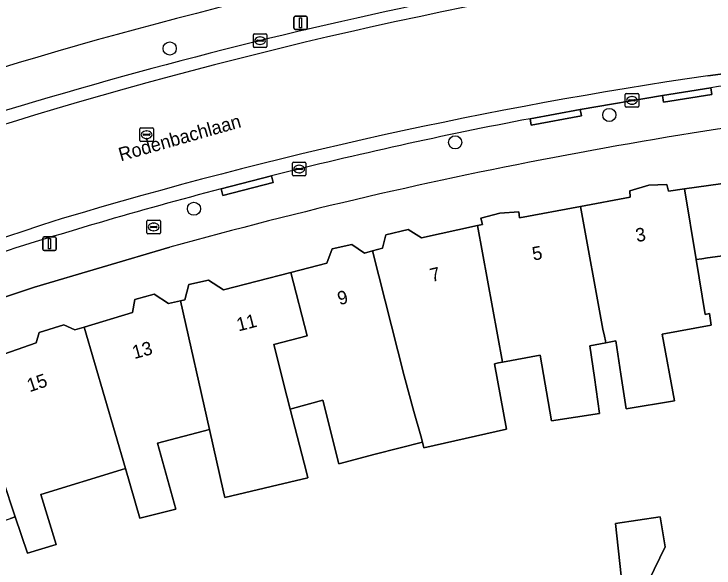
# Model space of a CAD drawing. Extents: x 160349 to 161355, y 381727 to 382854.
# Drawn here: x 161211.9 to 161263.9, y 382334.2 to 382375.4 of the extents above; entities that cross this region are included whole.
import ezdxf

# ---------------------------------------------------------------- set-up
doc = ezdxf.new("R2010")
doc.units = 0
for name, color, linetype in [('IMGEO_Boom', 7, 'Continuous'), ('IMGEO_Brandkraan', 7, 'Continuous'), ('IMGEO_Erf', 7, 'Continuous'), ('IMGEO_Kolk', 7, 'Continuous'), ('IMGEO_Lichtmast', 7, 'Continuous'), ('IMGEO_Openbare_ruimte_label', 7, 'Continuous'), ('IMGEO_Pand', 7, 'Continuous'), ('IMGEO_Pand_nummerreeks', 7, 'Continuous'), ('IMGEO_Parkeervlak_open', 7, 'Continuous'), ('IMGEO_Rijbaan_lokaal_open', 7, 'Continuous'), ('IMGEO_Rioolput', 7, 'Continuous'), ('IMGEO_Voetpad_open', 7, 'Continuous')]:
    doc.layers.add(name, color=color, linetype=linetype)

msp = doc.modelspace()

# ---------------------------------------------------------------- linework, layer by layer
at = {"layer": 'IMGEO_Boom'}
for centre in [(161223.456, 382372.802), (161256.1, 382367.867), (161244.655, 382365.834), (161225.255, 382360.906)]:
    msp.add_circle(centre, 0.489, dxfattribs=at)
at = {"layer": 'IMGEO_Brandkraan'}
for p, q in [((161221.762, 382359.128), (161221.762, 382359.98)), ((161221.837, 382360.054), (161222.689, 382360.054)), ((161222.25, 382359.834), (161222.275, 382359.834)), ((161222.763, 382359.98), (161222.763, 382359.128)), ((161222.021, 382359.548), (161222.021, 382359.56)), ((161222.459, 382359.511), (161222.061, 382359.511)), ((161222.064, 382359.597), (161222.462, 382359.597)), ((161222.273, 382359.274), (161222.248, 382359.274)), ((161222.505, 382359.56), (161222.505, 382359.548)), ((161222.689, 382359.054), (161221.837, 382359.054))]:
    msp.add_line(p, q, dxfattribs=at)
for points in [[(161221.762, 382359.128), (161221.762, 382359.98)], [(161221.837, 382360.054), (161222.689, 382360.054)], [(161222.763, 382359.98), (161222.763, 382359.128)], [(161222.689, 382359.054), (161221.837, 382359.054)]]:
    msp.add_lwpolyline(points, dxfattribs=at)
for centre, radius, start, end in [((161221.839, 382359.978), 0.0765, 91.552, 178.448), ((161221.839, 382359.978), 0.0765, 91.552, 178.448), ((161222.687, 382359.978), 0.0765, 1.552, 88.448), ((161222.687, 382359.978), 0.0765, 1.552, 88.448), ((161222.061, 382359.557), 0.0403, 85.8775, 175.7526), ((161222.058, 382359.547), 0.0366, 178.938, 274.7102), ((161222.462, 382359.554), 0.043, 264.8664, 352.4533), ((161222.466, 382359.559), 0.0386, 1.7309, 96.639), ((161221.839, 382359.13), 0.0765, 181.552, 268.448), ((161221.839, 382359.13), 0.0765, 181.552, 268.448), ((161222.687, 382359.13), 0.0765, 271.552, 358.448), ((161222.687, 382359.13), 0.0765, 271.552, 358.448)]:
    msp.add_arc(centre, radius, start, end, dxfattribs=at)
for centre, major_axis, ratio, start_param, end_param in [((161222.249, 382359.554), (-0.387, 0.002), 0.722429, 4.712389, 7.853982), ((161222.274, 382359.554), (-0.39, 0.002), 0.717154, 1.570796, 4.712389)]:
    msp.add_ellipse(centre, major_axis=major_axis, ratio=ratio, start_param=start_param, end_param=end_param, dxfattribs=at)
at = {"layer": 'IMGEO_Erf'}
for points in [[(161208.289, 382349.122), (161213.537, 382350.951), (161213.754, 382351.712), (161215.602, 382352.278), (161216.403, 382351.911), (161217.098, 382352.121), (161220.688, 382353.206), (161220.855, 382354.176), (161222.304, 382354.56), (161223.366, 382353.885), (161224.247, 382354.077), (161224.575, 382354.148), (161224.871, 382355.289), (161226.33, 382355.614), (161227.443, 382354.888), (161232.458, 382356.176), (161235.135, 382356.863), (161235.511, 382357.933), (161236.98, 382358.259), (161237.911, 382357.612), (161238.514, 382357.78), (161239.25, 382357.986), (161239.497, 382358.966), (161241.156, 382359.372), (161242.147, 382358.745), (161246.318, 382359.651), (161246.683, 382359.73), (161246.561, 382360.209), (161247.969, 382360.574), (161249.369, 382360.678), (161249.43, 382360.238), (161253.95, 382361.072), (161257.643, 382361.754), (161257.632, 382362.223), (161259.04, 382362.648), (161260.369, 382362.702), (161260.491, 382362.222), (161261.673, 382362.386), (161278.988, 382364.789)], [(161223.471, 382358.051), (161213.418, 382355.081), (161203.163, 382351.691)], [(161265.834, 382357.588), (161263.391, 382357.251), (161262.966, 382357.192), (161262.547, 382357.134), (161263.227, 382353.046), (161263.539, 382353.132), (161263.66, 382352.275), (161260.024, 382351.593), (161260.938, 382346.647), (161257.351, 382346.067), (161256.963, 382348.635), (161256.592, 382351.09), (161255.84, 382350.949), (161254.651, 382350.726), (161254.994, 382348.369), (161255.382, 382345.701), (161251.795, 382345.159), (161250.961, 382350.035), (161248.18, 382349.514), (161247.873, 382349.457), (161247.569, 382349.4), (161248.458, 382344.557), (161242.337, 382343.165), (161242.22, 382343.587), (161238.707, 382342.678), (161236.009, 382341.98), (161234.835, 382346.694), (161232.578, 382346.088), (161232.406, 382346.042), (161233.608, 382341.362), (161233.717, 382340.939), (161230.996, 382340.291), (161227.556, 382339.471), (161227.459, 382339.896), (161226.41, 382344.529), (161222.538, 382343.505), (161223.913, 382338.601), (161221.245, 382337.93), (161220.166, 382341.622), (161219.855, 382341.526), (161213.891, 382339.687), (161215.013, 382335.983), (161212.886, 382335.352), (161211.989, 382338.038), (161211.628, 382337.92)]]:
    msp.add_lwpolyline(points, dxfattribs=at)
msp.add_lwpolyline([(161256.553, 382337.552), (161259.867, 382338.051), (161260.252, 382335.804), (161257.823, 382330.805), (161257.291, 382330.695)], close=True, dxfattribs=at)
for centre, radius, start, end in [((161313.862, 382031.297), 355.29, 98.98975, 114.75287), ((161318.044, 382017.574), 353.367, 95.70735, 105.52358)]:
    msp.add_arc(centre, radius, start, end, dxfattribs=at)
at = {"layer": 'IMGEO_Kolk'}
for p, q in [((161229.665, 382372.954), (161229.665, 382373.806)), ((161229.74, 382373.88), (161230.592, 382373.88)), ((161230.666, 382373.806), (161230.666, 382372.954)), ((161229.924, 382373.374), (161229.924, 382373.386)), ((161230.362, 382373.337), (161229.964, 382373.337)), ((161229.967, 382373.423), (161230.365, 382373.423)), ((161230.153, 382373.66), (161230.178, 382373.66)), ((161230.408, 382373.386), (161230.408, 382373.374)), ((161230.592, 382372.88), (161229.74, 382372.88)), ((161230.176, 382373.1), (161230.151, 382373.1)), ((161257.279, 382368.523), (161257.279, 382369.375)), ((161257.354, 382369.449), (161258.206, 382369.449)), ((161257.767, 382369.229), (161257.792, 382369.229)), ((161258.28, 382369.375), (161258.28, 382368.523)), ((161257.538, 382368.943), (161257.538, 382368.955)), ((161257.976, 382368.906), (161257.578, 382368.906)), ((161257.581, 382368.992), (161257.979, 382368.992)), ((161257.79, 382368.669), (161257.765, 382368.669)), ((161258.022, 382368.955), (161258.022, 382368.943)), ((161258.206, 382368.449), (161257.354, 382368.449)), ((161232.64, 382364.354), (161233.492, 382364.354)), ((161232.565, 382363.428), (161232.565, 382364.28)), ((161232.824, 382363.848), (161232.824, 382363.86)), ((161233.262, 382363.811), (161232.864, 382363.811)), ((161232.867, 382363.897), (161233.265, 382363.897)), ((161233.053, 382364.134), (161233.078, 382364.134)), ((161233.308, 382363.86), (161233.308, 382363.848)), ((161233.566, 382364.28), (161233.566, 382363.428)), ((161233.492, 382363.354), (161232.64, 382363.354)), ((161233.076, 382363.574), (161233.051, 382363.574))]:
    msp.add_line(p, q, dxfattribs=at)
for points in [[(161229.665, 382372.954), (161229.665, 382373.806)], [(161229.74, 382373.88), (161230.592, 382373.88)], [(161230.666, 382373.806), (161230.666, 382372.954)], [(161230.592, 382372.88), (161229.74, 382372.88)], [(161257.279, 382368.523), (161257.279, 382369.375)], [(161257.354, 382369.449), (161258.206, 382369.449)], [(161258.28, 382369.375), (161258.28, 382368.523)], [(161258.206, 382368.449), (161257.354, 382368.449)], [(161232.64, 382364.354), (161233.492, 382364.354)], [(161232.565, 382363.428), (161232.565, 382364.28)], [(161233.566, 382364.28), (161233.566, 382363.428)], [(161233.492, 382363.354), (161232.64, 382363.354)]]:
    msp.add_lwpolyline(points, dxfattribs=at)
for centre, radius, start, end in [((161229.742, 382373.804), 0.0765, 91.552, 178.448), ((161229.742, 382373.804), 0.0765, 91.552, 178.448), ((161230.59, 382373.804), 0.0765, 1.552, 88.448), ((161230.59, 382373.804), 0.0765, 1.552, 88.448), ((161229.964, 382373.383), 0.0403, 85.8775, 175.7526), ((161229.961, 382373.373), 0.0366, 178.938, 274.7102), ((161230.365, 382373.38), 0.043, 264.8664, 352.4533), ((161230.369, 382373.385), 0.0386, 1.7309, 96.639), ((161229.742, 382372.956), 0.0765, 181.552, 268.448), ((161229.742, 382372.956), 0.0765, 181.552, 268.448), ((161230.59, 382372.956), 0.0765, 271.552, 358.448), ((161230.59, 382372.956), 0.0765, 271.552, 358.448), ((161257.356, 382369.373), 0.0765, 91.552, 178.448), ((161257.356, 382369.373), 0.0765, 91.552, 178.448), ((161258.204, 382369.373), 0.0765, 1.552, 88.448), ((161258.204, 382369.373), 0.0765, 1.552, 88.448), ((161257.356, 382368.525), 0.0765, 181.552, 268.448), ((161257.356, 382368.525), 0.0765, 181.552, 268.448), ((161257.578, 382368.952), 0.0403, 85.8775, 175.7526), ((161257.575, 382368.942), 0.0366, 178.938, 274.7102), ((161257.979, 382368.949), 0.043, 264.8664, 352.4533), ((161257.983, 382368.954), 0.0386, 1.7309, 96.639), ((161258.204, 382368.525), 0.0765, 271.552, 358.448), ((161258.204, 382368.525), 0.0765, 271.552, 358.448), ((161232.642, 382364.278), 0.0765, 91.552, 178.448), ((161232.642, 382364.278), 0.0765, 91.552, 178.448), ((161233.49, 382364.278), 0.0765, 1.552, 88.448), ((161233.49, 382364.278), 0.0765, 1.552, 88.448), ((161232.864, 382363.857), 0.0403, 85.8775, 175.7526), ((161232.861, 382363.847), 0.0366, 178.938, 274.7102), ((161233.265, 382363.854), 0.043, 264.8664, 352.4533), ((161233.269, 382363.859), 0.0386, 1.7309, 96.639), ((161232.642, 382363.43), 0.0765, 181.552, 268.448), ((161232.642, 382363.43), 0.0765, 181.552, 268.448), ((161233.49, 382363.43), 0.0765, 271.552, 358.448), ((161233.49, 382363.43), 0.0765, 271.552, 358.448)]:
    msp.add_arc(centre, radius, start, end, dxfattribs=at)
for centre, major_axis, ratio, start_param, end_param in [((161230.152, 382373.38), (-0.387, 0.002), 0.722429, 4.712389, 7.853982), ((161230.177, 382373.38), (-0.39, 0.002), 0.717154, 1.570796, 4.712389), ((161257.766, 382368.949), (-0.387, 0.002), 0.722429, 4.712389, 7.853982), ((161257.791, 382368.949), (-0.39, 0.002), 0.717154, 1.570796, 4.712389), ((161233.052, 382363.854), (-0.387, 0.002), 0.722429, 4.712389, 7.853982), ((161233.077, 382363.854), (-0.39, 0.002), 0.717154, 1.570796, 4.712389)]:
    msp.add_ellipse(centre, major_axis=major_axis, ratio=ratio, start_param=start_param, end_param=end_param, dxfattribs=at)
at = {"layer": 'IMGEO_Lichtmast'}
for p, q in [((161232.683, 382374.304), (161232.683, 382375.104)), ((161232.683, 382375.104), (161232.683, 382374.304)), ((161232.783, 382375.204), (161233.573, 382375.204)), ((161233.573, 382375.204), (161232.783, 382375.204)), ((161233.673, 382375.104), (161233.673, 382374.304)), ((161233.673, 382374.304), (161233.673, 382375.104)), ((161233.573, 382374.204), (161232.783, 382374.204)), ((161232.783, 382374.204), (161233.573, 382374.204)), ((161214.032, 382357.912), (161214.032, 382358.712)), ((161214.032, 382358.712), (161214.032, 382357.912)), ((161214.132, 382358.812), (161214.922, 382358.812)), ((161214.922, 382358.812), (161214.132, 382358.812)), ((161215.022, 382358.712), (161215.022, 382357.912)), ((161215.022, 382357.912), (161215.022, 382358.712)), ((161214.922, 382357.812), (161214.132, 382357.812)), ((161214.132, 382357.812), (161214.922, 382357.812))]:
    msp.add_line(p, q, dxfattribs=at)
for points in [[(161233.103, 382375.079), (161233.253, 382375.079), (161233.253, 382374.329), (161233.103, 382374.329), (161233.103, 382375.079)], [(161214.452, 382358.687), (161214.602, 382358.687), (161214.602, 382357.937), (161214.452, 382357.937), (161214.452, 382358.687)]]:
    msp.add_lwpolyline(points, dxfattribs=at)
for centre, start, end in [((161232.783, 382375.104), 90, 180), ((161232.783, 382375.104), 90, 180), ((161233.573, 382375.104), 0, 90), ((161233.573, 382375.104), 360, 90), ((161232.783, 382374.304), 180, 270), ((161232.783, 382374.304), 180, 270), ((161233.573, 382374.304), 270, 0), ((161233.573, 382374.304), 270, 0), ((161214.132, 382358.712), 90, 180), ((161214.132, 382358.712), 90, 180), ((161214.922, 382358.712), 0, 90), ((161214.922, 382358.712), 360, 90), ((161214.132, 382357.912), 180, 270), ((161214.132, 382357.912), 180, 270), ((161214.922, 382357.912), 270, 0), ((161214.922, 382357.912), 270, 0)]:
    msp.add_arc(centre, 0.1, start, end, dxfattribs=at)
at = {"layer": 'IMGEO_Pand'}
for points in [[(161261.673, 382362.386), (161262.547, 382357.134), (161262.966, 382357.192), (161263.391, 382357.251), (161265.834, 382357.588), (161265.831, 382358.48), (161269.296, 382358.918), (161270.321, 382355.031), (161281.244, 382357.87), (161281.096, 382358.387), (161281.556, 382358.489), (161281.391, 382359.928), (161280.908, 382361.206), (161280.478, 382361.165), (161279.97, 382363.923), (161278.988, 382364.789)], [(161262.547, 382357.134), (161261.673, 382362.386), (161260.491, 382362.222), (161260.369, 382362.702), (161259.04, 382362.648), (161257.632, 382362.223), (161257.643, 382361.754), (161253.95, 382361.072), (161255.629, 382351.97), (161255.737, 382351.446), (161255.81, 382351.097), (161255.84, 382350.949), (161256.592, 382351.09), (161256.963, 382348.635), (161257.351, 382346.067), (161260.938, 382346.647), (161260.024, 382351.593), (161263.66, 382352.275), (161263.539, 382353.132), (161263.227, 382353.046)], [(161253.95, 382361.072), (161249.43, 382360.238), (161249.369, 382360.678), (161247.969, 382360.574), (161246.561, 382360.209), (161246.683, 382359.73), (161246.318, 382359.651), (161248.18, 382349.514), (161250.961, 382350.035), (161251.795, 382345.159), (161255.382, 382345.701), (161254.994, 382348.369), (161254.651, 382350.726), (161255.84, 382350.949), (161255.81, 382351.097), (161255.737, 382351.446), (161255.629, 382351.97)], [(161246.318, 382359.651), (161242.147, 382358.745), (161241.156, 382359.372), (161239.497, 382358.966), (161239.25, 382357.986), (161238.514, 382357.78), (161240.866, 382348.501), (161241.593, 382345.864), (161242.096, 382344.039), (161242.22, 382343.587), (161242.337, 382343.165), (161248.458, 382344.557), (161247.569, 382349.4), (161247.873, 382349.457), (161248.18, 382349.514)], [(161238.514, 382357.78), (161237.911, 382357.612), (161236.98, 382358.259), (161235.511, 382357.933), (161235.135, 382356.863), (161232.458, 382356.176), (161233.666, 382351.475), (161231.175, 382350.835), (161232.162, 382346.993), (161232.406, 382346.042), (161232.578, 382346.088), (161234.835, 382346.694), (161236.009, 382341.98), (161238.707, 382342.678), (161242.22, 382343.587), (161242.096, 382344.039), (161241.593, 382345.864), (161240.866, 382348.501)], [(161232.458, 382356.176), (161227.443, 382354.888), (161226.33, 382355.614), (161224.871, 382355.289), (161224.575, 382354.148), (161224.247, 382354.077), (161226.41, 382344.529), (161227.459, 382339.896), (161227.556, 382339.471), (161230.996, 382340.291), (161233.717, 382340.939), (161233.608, 382341.362), (161232.406, 382346.042), (161232.162, 382346.993), (161231.175, 382350.835), (161233.666, 382351.475)], [(161224.247, 382354.077), (161223.366, 382353.885), (161222.304, 382354.56), (161220.855, 382354.176), (161220.688, 382353.206), (161217.098, 382352.121), (161220.166, 382341.622), (161221.245, 382337.93), (161223.913, 382338.601), (161222.538, 382343.505), (161226.41, 382344.529)], [(161217.098, 382352.121), (161216.403, 382351.911), (161215.602, 382352.278), (161213.754, 382351.712), (161213.537, 382350.951), (161208.289, 382349.122), (161211.989, 382338.038), (161212.886, 382335.352), (161215.013, 382335.983), (161213.891, 382339.687), (161219.855, 382341.526), (161220.166, 382341.622)], [(161208.289, 382349.122), (161207.334, 382348.789), (161207.223, 382349.098), (161205.723, 382348.883), (161204.446, 382348.149), (161204.557, 382347.789), (161201.78, 382346.876), (161205.253, 382336.922), (161207.868, 382337.888), (161208.251, 382336.819), (161211.628, 382337.92), (161211.989, 382338.038)], [(161256.553, 382337.552), (161257.291, 382330.695), (161257.823, 382330.805), (161260.252, 382335.804), (161259.867, 382338.051)]]:
    msp.add_lwpolyline(points, close=True, dxfattribs=at)
at = {"layer": 'IMGEO_Parkeervlak_open'}
for points in [[(161282.249, 382372.166), (161282.072, 382373.222), (161263.413, 382370.769)], [(161250.213, 382367.591), (161253.941, 382368.282), (161260.04, 382369.322), (161263.637, 382369.883)], [(161227.269, 382362.383), (161231.02, 382363.348)]]:
    msp.add_lwpolyline(points, dxfattribs=at)
for centre, radius, start, end in [((161316.417, 382021.837), 361.967, 99.42453, 110.77806), ((161315.008, 382030.634), 352.184, 98.58267, 107.61259), ((161314.579, 382031.59), 342.107, 95.42269, 98.56357), ((161311.029, 382041.68), 332.516, 98.23294, 106.70012), ((161314.622, 382030.708), 342.985, 100.82386, 104.10792), ((161314.698, 382030.23), 343.467, 104.74688, 107.88325), ((161348.495, 381944.703), 436.242, 107.75329, 114.53288)]:
    msp.add_arc(centre, radius, start, end, dxfattribs=at)
at = {"layer": 'IMGEO_Rijbaan_lokaal_open'}
msp.add_lwpolyline([(161263.413, 382370.769), (161282.072, 382373.222), (161282.249, 382372.166), (161282.584, 382372.198)], dxfattribs=at)
for centre, radius, start, end in [((161315.008, 382030.634), 352.184, 98.58267, 107.61259), ((161311.029, 382041.68), 332.516, 98.23294, 106.70012), ((161348.495, 381944.703), 436.242, 107.75329, 114.53288)]:
    msp.add_arc(centre, radius, start, end, dxfattribs=at)
at = {"layer": 'IMGEO_Rioolput'}
for p, q in [((161221.238, 382365.974), (161221.238, 382366.826)), ((161221.313, 382366.9), (161222.165, 382366.9)), ((161221.54, 382366.443), (161221.938, 382366.443)), ((161221.726, 382366.68), (161221.751, 382366.68)), ((161222.239, 382366.826), (161222.239, 382365.974)), ((161222.165, 382365.9), (161221.313, 382365.9)), ((161221.497, 382366.394), (161221.497, 382366.406)), ((161221.935, 382366.357), (161221.537, 382366.357)), ((161221.749, 382366.12), (161221.724, 382366.12)), ((161221.981, 382366.406), (161221.981, 382366.394))]:
    msp.add_line(p, q, dxfattribs=at)
for points in [[(161221.238, 382365.974), (161221.238, 382366.826)], [(161221.313, 382366.9), (161222.165, 382366.9)], [(161222.239, 382366.826), (161222.239, 382365.974)], [(161222.165, 382365.9), (161221.313, 382365.9)]]:
    msp.add_lwpolyline(points, dxfattribs=at)
for centre, radius, start, end in [((161221.315, 382366.824), 0.0765, 91.552, 178.448), ((161221.315, 382366.824), 0.0765, 91.552, 178.448), ((161221.537, 382366.403), 0.0403, 85.8775, 175.7526), ((161221.942, 382366.405), 0.0386, 1.7309, 96.639), ((161222.163, 382366.824), 0.0765, 1.552, 88.448), ((161222.163, 382366.824), 0.0765, 1.552, 88.448), ((161221.315, 382365.976), 0.0765, 181.552, 268.448), ((161221.315, 382365.976), 0.0765, 181.552, 268.448), ((161221.534, 382366.393), 0.0366, 178.938, 274.7102), ((161221.938, 382366.4), 0.043, 264.8664, 352.4533), ((161222.163, 382365.976), 0.0765, 271.552, 358.448), ((161222.163, 382365.976), 0.0765, 271.552, 358.448)]:
    msp.add_arc(centre, radius, start, end, dxfattribs=at)
for centre, major_axis, ratio, start_param, end_param in [((161221.725, 382366.4), (-0.387, 0.002), 0.722429, 4.712389, 7.853982), ((161221.75, 382366.4), (-0.39, 0.002), 0.717154, 1.570796, 4.712389)]:
    msp.add_ellipse(centre, major_axis=major_axis, ratio=ratio, start_param=start_param, end_param=end_param, dxfattribs=at)
at = {"layer": 'IMGEO_Voetpad_open'}
for points in [[(161263.637, 382369.883), (161263.712, 382369.389), (161260.115, 382368.828), (161260.04, 382369.322), (161253.941, 382368.282), (161254.03, 382367.79), (161250.302, 382367.099), (161250.213, 382367.591)], [(161231.02, 382363.348), (161231.141, 382362.863), (161227.39, 382361.898), (161227.269, 382362.383)], [(161164.997, 382338.218), (161164.126, 382336.535), (161164.568, 382336.303), (161162.827, 382332.94), (161162.385, 382333.172), (161160.695, 382329.907), (161157.045, 382323.157), (161159.99, 382321.52), (161166.656, 382335.004), (161168.109, 382337.664), (161183.742, 382344.252), (161194.808, 382348.706), (161203.163, 382351.691), (161213.418, 382355.081), (161223.471, 382358.051)]]:
    msp.add_lwpolyline(points, dxfattribs=at)
for points in [[(161263.637, 382369.883), (161260.04, 382369.322), (161260.115, 382368.828), (161263.712, 382369.389)], [(161250.213, 382367.591), (161250.302, 382367.099), (161254.03, 382367.79), (161253.941, 382368.282)], [(161231.02, 382363.348), (161227.269, 382362.383), (161227.39, 382361.898), (161231.141, 382362.863)]]:
    msp.add_lwpolyline(points, close=True, dxfattribs=at)
for centre, radius, start, end in [((161313.862, 382031.297), 355.29, 98.98975, 114.75287), ((161316.417, 382021.837), 361.967, 99.42453, 110.77806), ((161314.579, 382031.59), 342.107, 95.42269, 98.56357), ((161318.044, 382017.574), 353.367, 95.70735, 105.52358), ((161314.622, 382030.708), 342.985, 100.82386, 104.10792), ((161314.698, 382030.23), 343.467, 104.74688, 107.88325)]:
    msp.add_arc(centre, radius, start, end, dxfattribs=at)

# ---------------------------------------------------------------- texts
at = {"layer": 'IMGEO_Openbare_ruimte_label'}
msp.add_text('Rodenbachlaan', height=1, rotation=15.7879, dxfattribs=at).set_placement((161219.818, 382364.422))
at = {"layer": 'IMGEO_Pand_nummerreeks'}
for s, rotation, p in [('3', 10.1012, (161258.139, 382358.425)), ('5', 10.1012, (161250.461, 382357.057)), ('7', 13.476, (161242.913, 382355.461)), ('9', 14.8396, (161236.06, 382353.737)), ('11', 14.3411, (161228.563, 382351.795)), ('13', 15.298, (161220.827, 382349.742)), ('15', 18.8045, (161213.054, 382347.279))]:
    msp.add_text(s, height=1, rotation=rotation, dxfattribs=at).set_placement(p)

doc.saveas('drawing.dxf')
